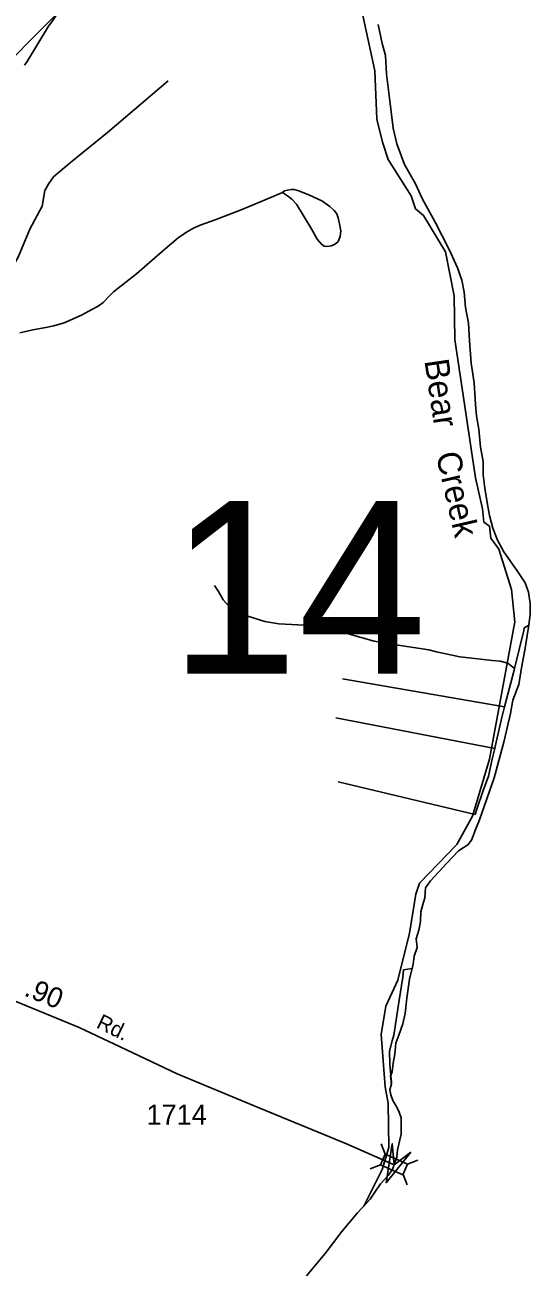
# Model space of a CAD drawing. Extents: x 2206922 to 2357709, y 510027 to 673830.
# Drawn here: x 2354586 to 2357709, y 592168 to 599861 of the extents above; entities that cross this region are included whole.
import ezdxf

# ---------------------------------------------------------------- set-up
doc = ezdxf.new("R2010")
doc.units = 0
for name, color, linetype in [('Exist Boundary Political CountyLine', 7, 'Continuous'), ('Exist Hydrographic Creek Single Shore', 7, 'Continuous'), ('Exist Hydrographic Creek Single Shore Label', 7, 'Continuous'), ('Exist Hydrographic Misc Water Feature', 7, 'Continuous'), ('Exist Road Non-System Type 51', 7, 'Continuous'), ('Exist Road Secondary Mileage Hundredths English Label', 7, 'Continuous'), ('Exist Road Secondary Structure Standard Bridge Attributed CELL', 7, 'Continuous'), ('Exist Road Secondary Structure Standard Bridge CELL', 7, 'Continuous'), ('Exist Road Secondary Structure Standard Bridge Number Label', 7, 'Continuous'), ('Exist Road Secondary Type 51 Attributed', 7, 'Continuous'), ('Exist Road Secondary Type 51 Label', 7, 'Continuous'), ('Exist Road Secondary Type 51 Number Label', 7, 'Continuous')]:
    doc.layers.add(name, color=color, linetype=linetype)

msp = doc.modelspace()

# ---------------------------------------------------------------- linework, layer by layer
at = {"layer": 'Exist Boundary Political CountyLine'}
for points in [[(2357062.3, 594530.1), (2357092.6, 594573), (2357194.1, 594682.4), (2357266.3, 594758.5), (2357324.8, 594795.6), (2357346.3, 594824.9), (2357373.6, 594893.3), (2357396, 594949.9), (2357487.7, 595209.6), (2357547.3, 595430.3), (2357588.2, 595606), (2357601.9, 595688), (2357640, 595785.6), (2357655.6, 595889.1), (2357677, 595998.5), (2357698.5, 596141), (2357709.2, 596219.1), (2357709.2, 596285.5), (2357699.5, 596355.8), (2357678, 596414.4), (2357629.2, 596488.6), (2357547.3, 596605.8), (2357507.3, 596678), (2357478, 596752.2), (2357458.5, 596830.3), (2357444.8, 596898.7), (2357429.2, 596998.3), (2357419.4, 597080.3), (2357418.5, 597164.2), (2357402.9, 597252.1), (2357393.1, 597363.4), (2357377.5, 597445.4), (2357371.6, 597515.7), (2357362.9, 597650.5), (2357345.3, 597771.5), (2357335.5, 597908.2), (2357327.7, 598017.6), (2357310.2, 598115.2), (2357302.4, 598210.9), (2357286.8, 598283.1), (2357259.4, 598359.3), (2357208.7, 598474.5), (2357122.8, 598642.4), (2357042.8, 598788.9), (2357000.9, 598878.7), (2356932.6, 598997.8), (2356885.7, 599126.7), (2356863.3, 599222.4), (2356839.9, 599407.9), (2356822.3, 599556.3), (2356814.5, 599671.5), (2356794, 599745.7), (2356770.6, 599862.8)], [(2357062.3, 594530.1), (2357059.4, 594467.6), (2357045.8, 594426.6), (2357034.1, 594381.7), (2357032.1, 594321.1), (2357022.3, 594268.4), (2357004.8, 594213.7), (2357010.6, 594161), (2356993.1, 594108.3), (2356987.2, 594057.5), (2356963.8, 593965.7), (2356946.2, 593848.6), (2356936.5, 593752.9), (2356921.9, 593688.5), (2356898.4, 593618.2), (2356878.9, 593569.3), (2356873.1, 593501), (2356863.3, 593446.3), (2356855.5, 593393.6), (2356846.7, 593366.3), (2356852.6, 593319.4), (2356842.8, 593280.4), (2356848.7, 593251.1), (2356860.4, 593215.9), (2356885.8, 593174.9), (2356899.4, 593143.7), (2356911.1, 593108.5), (2356913.1, 593053.8), (2356913.1, 593007), (2356889.7, 592911.3), (2356884.8, 592866.4), (2356875, 592839), (2356859.4, 592788.3), (2356832.1, 592753.1), (2356785.3, 592700.4), (2356754, 592655.5), (2356720.9, 592606.7), (2356642.8, 592520.8), (2356545.2, 592405.5), (2356442.8, 592270.8), (2356327.7, 592132.2)]]:
    msp.add_lwpolyline(points, dxfattribs=at)
at = {"layer": 'Exist Hydrographic Creek Single Shore'}
msp.add_lwpolyline([(2354934.8, 600082.2), (2354614.9, 599760.7), (2354021.9, 599155.9), (2353550.9, 598857.8), (2353351.8, 598803.9), (2352918.7, 598750.3), (2352693.8, 598754.3), (2352517.9, 598812.8), (2352358.7, 598911.4), (2352290.9, 598994), (2352165.8, 599031.6), (2352040.7, 599039.7), (2351956.8, 599115), (2351905.8, 599188.5), (2351867.8, 599554.5), (2351841.8, 599645.3), (2351620.7, 600049.9)], dxfattribs=at)
at = {"layer": 'Exist Hydrographic Misc Water Feature'}
for p, q in [((2357699.9, 596151.3), (2357673.3, 596135.8)), ((2356549.4, 595820.6), (2357551.5, 595648.4)), ((2356508.6, 595580.1), (2357490.6, 595389.9)), ((2356523.5, 595184.5), (2357369.2, 594982.7)), ((2356980.7, 594032.1), (2356927.1, 594023.6))]:
    msp.add_line(p, q, dxfattribs=at)
for points in [[(2357614.8, 596173.5), (2357594.9, 596373), (2357516.8, 596622.5), (2357467, 596689.4), (2357458, 596764.5), (2357423.9, 596789.4), (2357414.9, 596871), (2357370.8, 597062.9), (2357243.9, 597917.6), (2357239.8, 598186.6), (2357186.9, 598460.1), (2357050.9, 598684.4), (2357000.9, 598725), (2356974.9, 598806), (2356830.9, 599029.9), (2356795.9, 599136.8), (2356760.8, 599279.7), (2356748.9, 599577.9), (2356651.9, 600026.9), (2356658.9, 600102.7)], [(2354583.1, 599613), (2354601, 599635.6), (2354732.4, 599853), (2354751.9, 599879.3), (2354777.3, 599917.2), (2354809.1, 599951.8), (2354860.6, 599988.2), (2354924.1, 600035)], [(2355757.1, 596396.7), (2355783.7, 596361.1), (2355812.2, 596309.3), (2355844.6, 596272), (2355889.1, 596240.2), (2355963.5, 596207.1), (2356069.4, 596174.5), (2356156.1, 596161.5), (2356312.1, 596151.5), (2356430, 596135), (2356538.3, 596116.2), (2356598.4, 596095), (2356744.8, 596052.7), (2356867.2, 596033.9), (2357083.3, 596000.6), (2357131.3, 595987.3), (2357273.8, 595957), (2357477.7, 595933.6), (2357523.8, 595929.9), (2357572.2, 595916.6), (2357612.4, 595885)], [(2356788.1, 593623.3), (2356818, 593798.1), (2356891, 593958.6), (2356963, 594250.3), (2357001.9, 594491.4), (2357025.9, 594558.1), (2357256, 594797), (2357354, 594971.7), (2357458, 595323.8), (2357614.8, 596173.5)], [(2357673.3, 596135.8), (2357671.4, 596119.8), (2357612.4, 595885)], [(2357612.4, 595885), (2357610.7, 595875.1), (2357551.5, 595648.4)], [(2357551.5, 595648.4), (2357530.6, 595566.4), (2357495.9, 595411.8), (2357490.6, 595389.9)], [(2357490.6, 595389.9), (2357475.2, 595323.7), (2357452.4, 595219.6), (2357417.6, 595125.1), (2357382.9, 595020.9), (2357369.2, 594982.7)], [(2356927.1, 594023.6), (2356921.5, 593977.8), (2356899.6, 593835.5), (2356866, 593618.3)], [(2356680.7, 592562.5), (2356794.8, 592789.6), (2356835, 592925.8), (2356831.9, 593198.1), (2356813.9, 593299.1), (2356788.1, 593623.3)], [(2356866, 593618.3), (2356856.5, 593584.1), (2356839.1, 593519.8), (2356842.4, 593439.9), (2356848.3, 593371.1), (2356848.7, 593366.4), (2356851.5, 593332.2), (2356850.5, 593319.6)]]:
    msp.add_lwpolyline(points, dxfattribs=at)
at = {"layer": 'Exist Road Non-System Type 51'}
for points in [[(2354329.2, 598138.8), (2354426.1, 598224.6), (2354544.8, 598426.4), (2354616, 598598.6), (2354693.1, 598741), (2354709.6, 598838.7), (2354733.3, 598882.2), (2354762.3, 598921.8), (2354867.8, 599011.5), (2355097.2, 599196.2), (2355471.6, 599515.4)], [(2354554.2, 597957.6), (2354599.9, 597968.1), (2354635, 597976.9), (2354715.9, 597991), (2354765.1, 598001.6), (2354828.4, 598020.9), (2354935.6, 598068.4), (2355000.6, 598101.8), (2355039.3, 598122.9), (2355069.2, 598145.8), (2355111.4, 598189.8), (2355134.2, 598212.6), (2355276.6, 598323.4), (2355450.6, 598474.7), (2355533.2, 598545), (2355586, 598580.2), (2355628.2, 598604.8), (2355670.3, 598624.2), (2355761.7, 598657.6), (2355923.5, 598719.2), (2356071.1, 598780.7), (2356178.3, 598826.5)], [(2356178.3, 598826.5), (2356208.8, 598805.9), (2356235.7, 598784.8), (2356264.5, 598754.4), (2356306.6, 598685.8), (2356359.4, 598596.1), (2356392.8, 598538), (2356419.1, 598506.4), (2356436.7, 598494), (2356452.5, 598492.3), (2356480.7, 598495.8), (2356507, 598508.1), (2356522.8, 598523.9), (2356535.1, 598553.8), (2356538.7, 598589), (2356531.6, 598631.2), (2356522.8, 598669.9), (2356514.1, 598694.5), (2356498.2, 598713.9), (2356470.1, 598738.5), (2356420.9, 598773.7), (2356345.9, 598808.3), (2356280.3, 598835.3), (2356251, 598843.5), (2356231.1, 598843.5), (2356208.8, 598839.9), (2356191.2, 598836.4), (2356178.3, 598826.5)]]:
    msp.add_lwpolyline(points, dxfattribs=at)
at = {"layer": 'Exist Road Secondary Structure Standard Bridge Attributed CELL'}
msp.add_lwpolyline([(2356972.7, 592897.1), (2356819.3, 592707.6), (2356857.4, 592948.5), (2356868.9, 592819)], close=True, dxfattribs=at)
at = {"layer": 'Exist Road Secondary Structure Standard Bridge CELL'}
for p, q in [((2356788.9, 592947.4), (2356813.7, 592883)), ((2356720.6, 592793.7), (2356785, 592818.5)), ((2356951.6, 592821.3), (2357016, 592846.1)), ((2356923.6, 592758.3), (2356948.4, 592693.9))]:
    msp.add_line(p, q, dxfattribs=at)
msp.add_lwpolyline([(2356813.7, 592883), (2356951.8, 592821.6), (2356923.1, 592757.1), (2356785, 592818.5)], close=True, dxfattribs=at)
at = {"layer": 'Exist Road Secondary Type 51 Attributed'}
msp.add_lwpolyline([(2352458.3, 594511.7), (2352554, 594503.2), (2352654, 594490.4), (2352809.3, 594458.5), (2352943.4, 594437.2), (2353039.1, 594409.5), (2353139.1, 594375.5), (2353224.2, 594341.4), (2353345.5, 594302), (2354190.1, 593959.7), (2354418.6, 593873.5), (2354921.3, 593666), (2355174.4, 593546.4), (2355527.7, 593379.5), (2356004, 593183.4), (2356573.5, 592948.5), (2356868.9, 592819)], dxfattribs=at)

# ---------------------------------------------------------------- texts
at = {"layer": 'Exist Hydrographic Creek Single Shore Label'}
for s, rotation, p in [('Bear', 278.44739, (2357055.3, 597787.1)), ('Creek', 282.9398, (2357125.5, 597207.4))]:
    msp.add_text(s, height=150, rotation=rotation, dxfattribs=at).set_placement(p)
at = {"layer": 'Exist Road Secondary Mileage Hundredths English Label'}
msp.add_text('.90', height=125, rotation=337.65422, dxfattribs=at).set_placement((2354574.7, 593866.2))
at = {"layer": 'Exist Road Secondary Structure Standard Bridge Number Label'}
msp.add_text('14', height=1066.27, dxfattribs=at).set_placement((2355481.9, 595853.6))
at = {"layer": 'Exist Road Secondary Type 51 Label'}
msp.add_text('Rd.', height=95, rotation=334.33799, dxfattribs=at).set_placement((2355021.5, 593667.8))
at = {"layer": 'Exist Road Secondary Type 51 Number Label'}
msp.add_text('1714', height=125, dxfattribs=at).set_placement((2355337.9, 593065.8))

doc.saveas('drawing.dxf')
